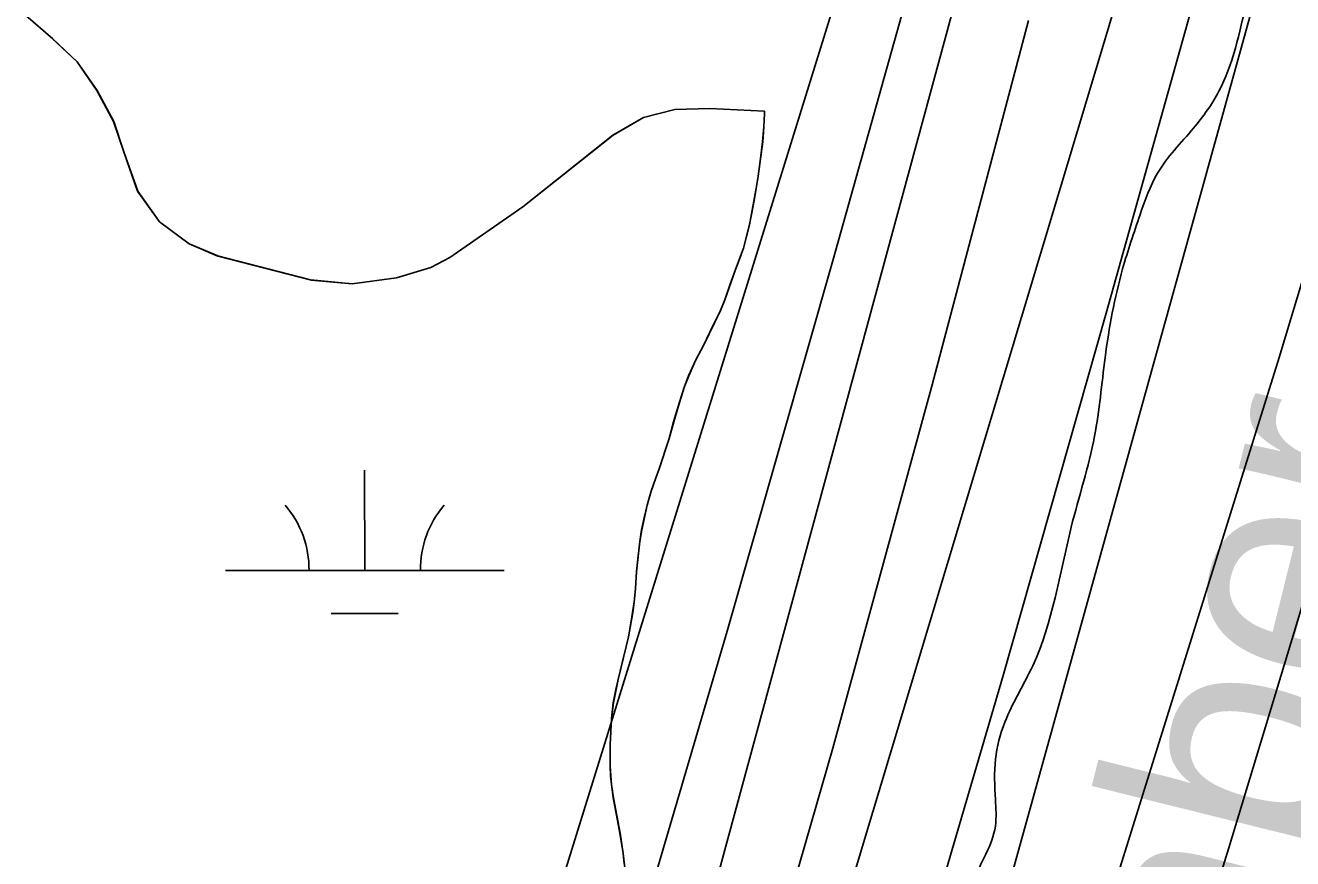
# Model space of a CAD drawing. Extents: x 3297716 to 3335574, y 688621 to 713991.
# Drawn here: x 3321232 to 3321686.8, y 698756.3 to 699055.5 of the extents above; entities that cross this region are included whole.
import ezdxf

# ---------------------------------------------------------------- set-up
doc = ezdxf.new("R2010")
doc.units = 0
for name, color, linetype in [('V-RIVR-EDGE', 7, 'Continuous'), ('V-RIVR-IDEN', 7, 'Continuous'), ('V-SITE-VEGE', 7, 'Continuous'), ('V-TOPO-DPTH', 7, 'Continuous'), ('V-TOPO-MAJR', 7, 'Continuous'), ('V-TOPO-MINR', 7, 'Continuous'), ('V-TOPO-WATR', 7, 'Continuous'), ('V-WETL-SWMP', 7, 'Continuous')]:
    doc.layers.add(name, color=color, linetype=linetype)

msp = doc.modelspace()

# ---------------------------------------------------------------- linework, layer by layer
at = {"layer": 'V-RIVR-EDGE'}
msp.add_spline([(3321618.45, 701061.3), (3321639.17, 701040.92), (3321661.92, 701020.55), (3321674.32, 701007.67), (3321694.16, 700986.07), (3321717.72, 700957.41), (3321720.61, 700953.26), (3321724.75, 700950.76), (3321726.82, 700949.51), (3321730.12, 700946.19), (3321742.93, 700927.09), (3321753.65, 700905.93), (3321756.11, 700893.9), (3321759.81, 700884.36), (3321768.06, 700867.34), (3321776.73, 700853.23), (3321786.64, 700837.46), (3321794.49, 700827.9), (3321804.41, 700817.1), (3321812.69, 700810.04), (3321821.8, 700809.18), (3321830.09, 700806.68), (3321833.39, 700803.77), (3321835.87, 700798.79), (3321840.83, 700792.97), (3321849.52, 700787.56), (3321852, 700783.83), (3321866.46, 700765.14), (3321875.54, 700751.02), (3321880.08, 700741.06), (3321885.01, 700725.72), (3321889.55, 700717), (3321895.75, 700710.35), (3321901.94, 700699.15), (3321908.12, 700684.63), (3321912.22, 700664.31), (3321919.16, 700623.67), (3321922, 700598.79), (3321922.33, 700564.8), (3321921.8, 700517.55), (3321919.28, 700502.22), (3321912.99, 700476.13), (3321905.84, 700433.04), (3321899.49, 700379.59), (3321893.61, 700348.1), (3321887.31, 700316.2), (3321880.2, 700288.86), (3321874.74, 700259.03), (3321869.25, 700218.84), (3321863.73, 700164.56), (3321860.77, 700141.35), (3321859.51, 700133.9), (3321857.38, 700109.86), (3321857.72, 700080.85), (3321854.3, 700038.58), (3321847.95, 699987.61), (3321847.83, 699937.46), (3321848.6, 699913.83), (3321849.33, 699873.21), (3321853.78, 699830.51), (3321854.96, 699803.15), (3321853.26, 699786.99), (3321851.54, 699762.54), (3321847.36, 699747.63), (3321844.45, 699743.9), (3321843.17, 699728.57), (3321839.41, 699718.22), (3321831.1, 699708.71), (3321827.36, 699705.81), (3321826.94, 699701.67), (3321826.9, 699687.16), (3321823.15, 699678.88), (3321813.6, 699670.62), (3321798.66, 699664.44), (3321785.76, 699644.16), (3321779.93, 699632.57), (3321773.21, 699598.6), (3321768.1, 699540.58), (3321765.15, 699519.86), (3321762.59, 699492.93), (3321757.53, 699458.54), (3321751.27, 699439.49), (3321741.26, 699415.47), (3321732.08, 699391.04), (3321722.08, 699368.27), (3321716.24, 699354.61), (3321712.46, 699334.72), (3321711.17, 699313.17), (3321708.16, 699269.24), (3321710.2, 699258.88), (3321713.08, 699250.99), (3321718.86, 699240.62), (3321727.54, 699231.89), (3321733.75, 699226.9), (3321735.8, 699219.85), (3321729.5, 699186.29), (3321720.32, 699159.37), (3321709.07, 699134.53), (3321700.31, 699115.49), (3321685.36, 699100.6), (3321679.12, 699094.4), (3321674.96, 699087.37), (3321674.54, 699083.64), (3321670.34, 699063.75), (3321660.32, 699031.86), (3321651.17, 699018.62), (3321638.28, 699002.49), (3321632.02, 698987.58), (3321625.76, 698968.12), (3321619.46, 698936.22), (3321615.66, 698908.04), (3321607.29, 698875.32), (3321593.49, 698825.61), (3321583.49, 698805.33), (3321580.14, 698792.07), (3321580.11, 698777.57), (3321580.08, 698768.03), (3321572.16, 698748.16), (3321567.94, 698717.91), (3321559.1, 698663.64), (3321555.74, 698647.06), (3321554.07, 698638.36), (3321550.73, 698631.74), (3321551.53, 698617.65), (3321548.59, 698601.9), (3321548.13, 698586.15), (3321543.97, 698577.46), (3321538.14, 698566.28), (3321534.37, 698551.37), (3321535.17, 698541.42), (3321533.49, 698532.72), (3321521.4, 698502.08), (3321503.45, 698451.14), (3321490.53, 698421.75), (3321481.38, 698409.33), (3321476.81, 698403.96), (3321474.3, 698395.26), (3321466.79, 698374.55), (3321458.45, 698355.09), (3321454.28, 698343.91), (3321453.02, 698339.36), (3321455.92, 698336.45), (3321456.74, 698333.13), (3321454.65, 698329.4), (3321448.83, 698321.96), (3321440.11, 698313.69), (3321430.98, 698308.32), (3321420.6, 698301.3), (3321418.1, 698296.34), (3321412.68, 698284.33), (3321407.28, 698277.71), (3321395.61, 698252.46), (3321375.16, 698198.21), (3321359.31, 698158.46), (3321345.97, 698126.16), (3321337.19, 698093.85), (3321334.25, 698078.94), (3321334.23, 698070.24), (3321336.69, 698059.45), (3321328.74, 698032.12), (3321314.56, 697996.09), (3321306.62, 697968.76), (3321301.21, 697958.41), (3321293.31, 697951.38), (3321284.15, 697933.99), (3321274.57, 697915.37), (3321271.23, 697904.6), (3321272.45, 697893.82), (3321272.42, 697881.8), (3321266.57, 697862.33), (3321256.95, 697828.37), (3321254.44, 697817.6), (3321249.85, 697808.08), (3321241.51, 697787.79), (3321233.61, 697774.54), (3321226.53, 697762.13), (3321220.27, 697745.56), (3321216.1, 697733.97), (3321215.67, 697727.34), (3321217.73, 697725.67), (3321219.8, 697723.6), (3321219.37, 697718.62), (3321208.12, 697691.71), (3321197.7, 697668.11), (3321194.79, 697666.04), (3321191.06, 697666.05), (3321191.45, 697656.52), (3321188.95, 697651.55), (3321185.63, 697649.07), (3321180.24, 697647.84), (3321181.04, 697635.82), (3321179.37, 697630.85), (3321174.8, 697625.89), (3321172.29, 697619.26), (3321170.2, 697612.22), (3321164.33, 697585.71), (3321162.65, 697577.01), (3321158.92, 697575.78), (3321154.35, 697570.81), (3321148.51, 697557.56), (3321144.77, 697550.53), (3321143.91, 697539.34), (3321140.58, 697535.62), (3321134.77, 697529.41), (3321132.68, 697525.27), (3321128.5, 697509.53), (3321122.64, 697486.75), (3321103.06, 697447.42), (3321100.98, 697441.63), (3321100.95, 697432.92), (3321091.79, 697415.12), (3321084.3, 697404.36), (3321071.4, 697382.01), (3321064.34, 697376.64), (3321056.87, 697372.93), (3321048.14, 697363.42), (3321041.07, 697351), (3321031.9, 697332.37), (3321023.56, 697312.08), (3321015.63, 697288.06), (3321006.43, 697254.51), (3320994.76, 697229.67), (3320983.51, 697207.32), (3320979.36, 697203.6), (3320975.6, 697193.66), (3320968.09, 697172.54), (3320962.64, 697145.61), (3320955.95, 697122.42), (3320943.84, 697086.8), (3320940.48, 697069.4), (3320936.31, 697061.12), (3320926.34, 697048.71), (3320920.93, 697043.34), (3320909.64, 697002.33), (3320899.61, 696969.2), (3320887.51, 696935.24), (3320880.84, 696920.33), (3320879.58, 696912.46), (3320883.28, 696900.43), (3320882.85, 696894.63), (3320876.18, 696878.07), (3320871.56, 696854.04), (3320866.95, 696835.81), (3320859.86, 696815.94), (3320857.35, 696806.82), (3320853.17, 696794.4), (3320849.83, 696784.46), (3320847.3, 696766.64), (3320843.13, 696755.46), (3320836.06, 696746.78), (3320830.23, 696736.43), (3320825.62, 696714.06), (3320819.78, 696699.98), (3320814.39, 696700.82), (3320813.53, 696688.39), (3320798.51, 696648.22), (3320788.51, 696625.45), (3320782.7, 696621.73), (3320776.44, 696606.83), (3320773.11, 696599.38), (3320766.05, 696592.76), (3320752.32, 696573.31), (3320739.41, 696550.14), (3320720.25, 696512.05), (3320700.68, 696473.55), (3320668.58, 696401.51), (3320646.49, 696351.83), (3320619.82, 696291.38), (3320606.9, 696264.05), (3320587.72, 696216.85), (3320576.88, 696191.59), (3320559.79, 696152.26), (3320552.68, 696128.24), (3320546.41, 696106.29), (3320536.39, 696076.47), (3320526.77, 696040.43), (3320506.73, 695984.11), (3320462.47, 695850.34), (3320450.34, 695806.02), (3320441.99, 695784.08), (3320420.24, 695702.06), (3320413.95, 695672.23), (3320409.31, 695639.92), (3320408.02, 695624.17), (3320406.74, 695608.42), (3320408.37, 695594.32), (3320410.83, 695583.96), (3320416.18, 695571.92), (3320421.98, 695567.35), (3320430.26, 695563.18), (3320436.88, 695558.19), (3320439.76, 695552.38), (3320445.95, 695539.93), (3320448.82, 695529.15), (3320449.62, 695514.64), (3320448.35, 695507.18), (3320445.85, 695499.32), (3320439.61, 695490.63), (3320432.95, 695478.62), (3320425.04, 695464.14), (3320423.36, 695454.61), (3320416.68, 695438.87), (3320407.94, 695423.56), (3320400.05, 695416.95), (3320392.16, 695411.99), (3320377.64, 695405.4), (3320369.77, 695408.32), (3320357.76, 695410.42), (3320346.57, 695411.28), (3320320.43, 695400.15), (3320298.01, 695386.53), (3320249, 695343.13), (3320201.63, 695295.58), (3320188.34, 695286.49), (3320177.97, 695282.37), (3320168.43, 695279.5), (3320163.44, 695274.95), (3320158.02, 695258.8), (3320150.48, 695228.14), (3320140.07, 695207.45), (3320125.48, 695174.32), (3320115.05, 695149.48), (3320110.04, 695134.99), (3320108.37, 695129.6), (3320108.36, 695125.87), (3320112.48, 695115.91), (3320113.71, 695108.45), (3320113.28, 695102.65), (3320106.62, 695091.47), (3320104.12, 695086.92), (3320100.38, 695081.54), (3320098.3, 695077.82), (3320098.29, 695074.91), (3320104.89, 695063.71), (3320105.7, 695055.41), (3320108.15, 695041.32), (3320112.69, 695030.11), (3320122.19, 695016.41), (3320128.39, 695010.18), (3320133.76, 695004.36), (3320135.82, 694999.39), (3320135.81, 694993.17), (3320132.46, 694981.16), (3320110.39, 694941.42), (3320095, 694917.83), (3320080.04, 694902.95), (3320068.41, 694893.44), (3320055.95, 694881.45), (3320033.07, 694848.77), (3319991.89, 694787.94), (3319966.93, 694752.36), (3319939.88, 694710.15), (3319919.91, 694678.69), (3319900.35, 694647.24), (3319884.95, 694618.27), (3319831.21, 694511.88), (3319802.89, 694453.92), (3319782.47, 694411.28), (3319716.3, 694301.19), (3319680.91, 694240.35), (3319651.35, 694187.37), (3319580.16, 694059.05), (3319556.78, 694017.46)], degree=3, dxfattribs=at)
at = {"layer": 'V-SITE-VEGE'}
for points in [[(3321232.25, 699059.13), (3321241.84, 699050.69), (3321250.61, 699042.39)], [(3321250.61, 699042.39), (3321257.75, 699032.15), (3321263.74, 699021.01), (3321267.52, 699009.79), (3321272.35, 698995.96), (3321280.19, 698984.97), (3321290.81, 698977.09), (3321301.13, 698972.71), (3321334.53, 698964.1), (3321349.29, 698962.77), (3321365.19, 698964.87), (3321377.58, 698968.6), (3321384.35, 698972.15), (3321410.56, 698990.38), (3321442.89, 699016.13), (3321453.82, 699022.45), (3321465.12, 699025.35), (3321477.67, 699025.71), (3321497.26, 699024.71)], [(3321497.26, 699024.71), (3321497.23, 699023.91), (3321497, 699019.13), (3321496.6, 699013.73), (3321495, 699001.43), (3321494.41, 698997.62), (3321491.86, 698983.97), (3321489.71, 698975.56), (3321486.84, 698967.84), (3321483.03, 698956.93), (3321481.46, 698953.11), (3321475.36, 698940.59), (3321472.66, 698935.44), (3321470.04, 698929.67), (3321468.57, 698925.86), (3321466.75, 698920.18), (3321464.68, 698913.18), (3321463.04, 698907.15), (3321459.49, 698896.33), (3321458.1, 698892.7), (3321456.63, 698888.26), (3321455.16, 698883.3), (3321453.19, 698874.44), (3321452.52, 698870.19), (3321451.35, 698859.38), (3321450.96, 698853.36), (3321450.46, 698848.49), (3321449.96, 698844.69), (3321448.43, 698836), (3321447.66, 698832.46), (3321444.74, 698820.67), (3321443.03, 698812.26), (3321442.36, 698806.68), (3321441.9, 698797.3), (3321441.87, 698789.51), (3321442.07, 698786.06), (3321442.35, 698782.97), (3321443.01, 698778.2), (3321445.4, 698765.47), (3321446.52, 698758.22), (3321447.93, 698746.03)]]:
    msp.add_lwpolyline(points, dxfattribs=at)
at = {"layer": 'V-TOPO-DPTH'}
for points in [[(3321251.64, 697786.6), (3321280.03, 697865.53), (3321308.01, 697944.6), (3321335.39, 698023.88), (3321362.37, 698103.3), (3321393.9, 698197.32), (3321404.65, 698229.89), (3321415.2, 698262.52), (3321425.46, 698295.24), (3321435.51, 698328.03), (3321506.24, 698562.54), (3321544.84, 698692.22), (3321582.83, 698822.08), (3321619.88, 698952.21), (3321656.31, 699082.51)], [(3321251.64, 697786.6), (3321280.03, 697865.53), (3321308.01, 697944.6), (3321335.39, 698023.88), (3321362.37, 698103.3), (3321393.9, 698197.32), (3321404.65, 698229.89), (3321415.2, 698262.52), (3321425.46, 698295.24), (3321435.51, 698328.03), (3321506.24, 698562.54), (3321544.84, 698692.22), (3321582.83, 698822.08), (3321619.88, 698952.21), (3321656.31, 699082.51)], [(3321297.91, 697759.34), (3321459.61, 698225.45), (3321463.2, 698235.95), (3321466.72, 698246.48), (3321470.14, 698257.04), (3321473.49, 698267.62), (3321681.89, 698936.28), (3321701.31, 699000.56), (3321719.98, 699065.06)], [(3321719.98, 699065.06), (3321701.31, 699000.56), (3321681.89, 698936.28), (3321473.49, 698267.62), (3321470.14, 698257.04), (3321466.72, 698246.48), (3321463.2, 698235.95), (3321459.61, 698225.45), (3321297.91, 697759.34)], [(3321591.97, 699057.3), (3321557.43, 698926.51), (3321521.76, 698796.03), (3321484.36, 698666.04), (3321445.82, 698536.37), (3321372.13, 698294.35), (3321369.53, 698285.95), (3321366.86, 698277.57), (3321364.11, 698269.21), (3321361.3, 698260.88), (3321234.24, 697890.05), (3321210.69, 697821.93)]]:
    msp.add_lwpolyline(points, dxfattribs=at)
at = {"layer": 'V-TOPO-MAJR'}
msp.add_lwpolyline([(3321602.05, 699320.41), (3321296.24, 698334.3), (3321291.31, 698318.46), (3321286.36, 698302.62), (3321281.39, 698286.8), (3321276.4, 698270.98), (3321140.28, 697840.73)], dxfattribs=at)
at = {"layer": 'V-TOPO-MINR'}
for points in [[(3321639.73, 699336.99), (3321373.64, 698356.65), (3321370.2, 698344.19), (3321366.68, 698331.76), (3321363.04, 698319.36), (3321359.33, 698306.98), (3321352.27, 698283.84), (3321351.78, 698282.26), (3321351.52, 698281.47), (3321351.26, 698280.69), (3321343.06, 698256.67), (3321338.66, 698243.89), (3321334.21, 698231.13), (3321329.7, 698218.39), (3321325.14, 698205.67), (3321087.49, 697547.79)], [(3321738.55, 699301.03), (3321462.88, 698306.89), (3321460.32, 698297.82), (3321457.7, 698288.77), (3321454.99, 698279.74), (3321452.23, 698270.73), (3321446.91, 698253.66), (3321446.62, 698252.73), (3321446.3, 698251.81), (3321441.8, 698238.72), (3321439.38, 698231.72), (3321436.92, 698224.73), (3321434.44, 698217.75), (3321431.92, 698210.78), (3321179.81, 697516.92)], [(3321662.87, 699195.38), (3321396.2, 698307.2), (3321390.79, 698289.5), (3321385.25, 698271.84), (3321379.52, 698254.24), (3321373.67, 698236.68), (3321185, 697680.06)], [(3321559.35, 699105.21), (3321521.93, 698971.52), (3321483.83, 698838.03), (3321444.71, 698704.83), (3321404.91, 698571.83), (3321339.92, 698357.61), (3321329.88, 698324.91), (3321319.7, 698292.25), (3321309.31, 698259.66), (3321298.77, 698227.11), (3321271.28, 698143.15), (3321246.63, 698068.75), (3321221.62, 697994.46), (3321196.08, 697920.36), (3321170.18, 697846.38), (3321059.57, 697534.01)], [(3321761.57, 699091.82), (3321729.75, 698981.07), (3321697.28, 698870.51), (3321663.84, 698760.24), (3321629.74, 698650.17), (3321516.43, 698290.04), (3321507.94, 698263.16), (3321499.39, 698236.31), (3321490.76, 698209.47), (3321482.09, 698182.66), (3321433.06, 698031.82), (3321400.9, 697932.64), (3321368.83, 697833.43)], [(3321719.98, 699065.06), (3321701.31, 699000.56), (3321681.89, 698936.28), (3321473.49, 698267.62), (3321470.14, 698257.04), (3321466.72, 698246.48), (3321463.2, 698235.95), (3321459.61, 698225.45), (3321297.91, 697759.34)], [(3321591.97, 699057.3), (3321557.43, 698926.51), (3321521.76, 698796.03), (3321484.36, 698666.04), (3321445.82, 698536.37), (3321372.13, 698294.35), (3321369.53, 698285.95), (3321366.86, 698277.57), (3321364.11, 698269.21), (3321361.3, 698260.88), (3321234.24, 697890.05), (3321210.69, 697821.93)]]:
    msp.add_lwpolyline(points, dxfattribs=at)
at = {"layer": 'V-TOPO-WATR'}
msp.add_lwpolyline([(3321656.31, 699082.51), (3321619.88, 698952.21), (3321582.83, 698822.08), (3321544.84, 698692.22), (3321506.24, 698562.54), (3321435.51, 698328.03), (3321425.46, 698295.24), (3321415.2, 698262.52), (3321404.65, 698229.89), (3321393.9, 698197.32), (3321362.37, 698103.3), (3321335.39, 698023.88), (3321308.01, 697944.6), (3321280.03, 697865.53), (3321251.64, 697786.6)], dxfattribs=at)
at = {"layer": 'V-WETL-SWMP'}
for p, q in [((3321232.21, 699059.14), (3321241.8, 699050.71)), ((3321241.8, 699050.71), (3321250.58, 699042.4)), ((3321250.58, 699042.4), (3321257.72, 699032.16)), ((3321257.72, 699032.16), (3321263.7, 699021.02)), ((3321453.78, 699022.47), (3321465.08, 699025.37)), ((3321465.08, 699025.37), (3321477.64, 699025.73)), ((3321477.64, 699025.73), (3321497.24, 699024.7)), ((3321497.2, 699023.92), (3321496.97, 699019.14)), ((3321497.24, 699024.7), (3321497.2, 699023.92)), ((3321263.7, 699021.02), (3321267.48, 699009.8)), ((3321442.85, 699016.15), (3321453.78, 699022.47)), ((3321496.97, 699019.14), (3321496.57, 699013.74)), ((3321410.51, 698990.4), (3321442.85, 699016.15)), ((3321267.48, 699009.8), (3321272.32, 698995.98)), ((3321496.57, 699013.74), (3321495.82, 699007.72)), ((3321495.82, 699007.72), (3321494.98, 699001.44)), ((3321494.98, 699001.44), (3321494.39, 698997.63)), ((3321272.32, 698995.98), (3321280.15, 698984.99)), ((3321494.39, 698997.63), (3321493.37, 698992.05)), ((3321493.37, 698992.05), (3321492.69, 698988.24)), ((3321384.3, 698972.16), (3321410.51, 698990.4)), ((3321492.69, 698988.24), (3321491.83, 698983.98)), ((3321280.15, 698984.99), (3321290.77, 698977.11)), ((3321491.83, 698983.98), (3321489.68, 698975.56)), ((3321290.77, 698977.11), (3321301.09, 698972.73)), ((3321489.68, 698975.56), (3321488.03, 698970.95)), ((3321301.09, 698972.73), (3321334.49, 698964.12)), ((3321365.15, 698964.89), (3321377.54, 698968.62)), ((3321377.54, 698968.62), (3321384.3, 698972.16)), ((3321488.03, 698970.95), (3321486.82, 698967.85)), ((3321334.49, 698964.12), (3321349.25, 698962.79)), ((3321349.25, 698962.79), (3321365.15, 698964.89)), ((3321486.82, 698967.85), (3321484.82, 698962.26)), ((3321484.82, 698962.26), (3321483, 698956.94)), ((3321483, 698956.94), (3321481.44, 698953.12)), ((3321481.44, 698953.12), (3321477.78, 698945.58)), ((3321477.78, 698945.58), (3321475.34, 698940.6)), ((3321475.34, 698940.6), (3321472.63, 698935.45)), ((3321472.63, 698935.45), (3321470.02, 698929.68)), ((3321470.02, 698929.68), (3321468.54, 698925.87)), ((3321468.54, 698925.87), (3321466.73, 698920.19)), ((3321466.73, 698920.19), (3321464.65, 698913.19)), ((3321464.65, 698913.19), (3321463.02, 698907.16)), ((3321463.02, 698907.16), (3321459.47, 698896.34)), ((3321353.81, 698859.8), (3321353.78, 698895.8)), ((3321459.47, 698896.34), (3321458.08, 698892.71)), ((3321458.08, 698892.71), (3321456.61, 698888.27)), ((3321456.61, 698888.27), (3321455.14, 698883.31)), ((3321455.14, 698883.31), (3321454.11, 698878.7)), ((3321454.11, 698878.7), (3321453.17, 698874.44)), ((3321453.17, 698874.44), (3321452.49, 698870.19)), ((3321452.49, 698870.19), (3321451.91, 698865.06)), ((3321451.91, 698865.06), (3321451.33, 698859.39)), ((3321303.81, 698859.76), (3321403.81, 698859.84)), ((3321451.33, 698859.39), (3321450.93, 698853.37)), ((3321450.93, 698853.37), (3321450.44, 698848.5)), ((3321450.44, 698848.5), (3321449.93, 698844.7)), ((3321341.82, 698844.36), (3321365.82, 698844.38)), ((3321449.93, 698844.7), (3321449.25, 698840.89)), ((3321449.25, 698840.89), (3321448.4, 698836.01)), ((3321447.63, 698832.47), (3321446.17, 698826.62)), ((3321448.4, 698836.01), (3321447.63, 698832.47)), ((3321446.17, 698826.62), (3321444.71, 698820.68)), ((3321444.71, 698820.68), (3321443.94, 698817.05)), ((3321443.94, 698817.05), (3321443, 698812.27)), ((3321443, 698812.27), (3321442.33, 698806.69)), ((3321442.33, 698806.69), (3321442.1, 698801.82)), ((3321442.1, 698801.82), (3321441.87, 698797.31)), ((3321441.87, 698797.31), (3321441.81, 698793.15)), ((3321441.81, 698793.15), (3321441.84, 698789.52)), ((3321441.84, 698789.52), (3321442.04, 698786.07)), ((3321442.04, 698786.07), (3321442.33, 698782.98)), ((3321442.33, 698782.98), (3321442.98, 698778.21)), ((3321442.98, 698778.21), (3321443.54, 698775.11)), ((3321443.54, 698775.11), (3321444.55, 698769.99)), ((3321444.55, 698769.99), (3321445.38, 698765.48)), ((3321445.38, 698765.48), (3321445.93, 698761.77)), ((3321445.93, 698761.77), (3321446.49, 698758.24)), ((3321446.49, 698758.24), (3321446.87, 698754.44))]:
    msp.add_line(p, q, dxfattribs=at)
for centre, start, end in [((3321298.56, 698860.23), 359.2762, 40.8199), ((3321409.05, 698860.32), 139.2762, 180.8199)]:
    msp.add_arc(centre, 35.25, start, end, dxfattribs=at)

# ---------------------------------------------------------------- texts
at = {"layer": 'V-RIVR-IDEN'}
msp.add_text('September ', height=83, rotation=76.0554, dxfattribs=at).set_placement((3321605.53, 698382.88))

doc.saveas('drawing.dxf')
